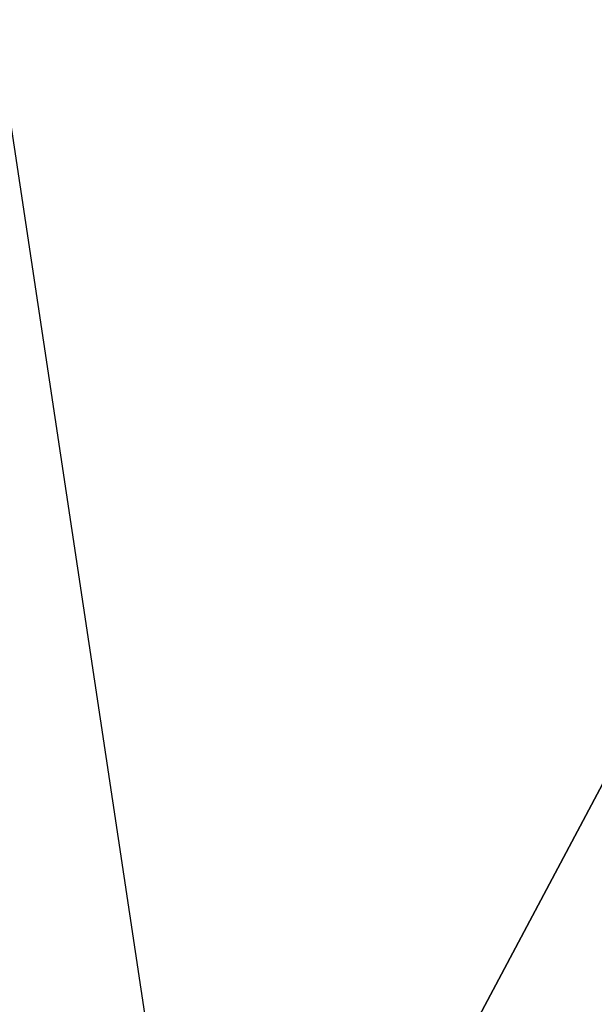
# Model space of a CAD drawing. Extents: x 22936 to 50368, y -4877 to 31080.
# Tile 555 of 601: x 44901 to 44967, y 7184 to 7296. Entities that reach past the tile are written whole.
import ezdxf

# ---------------------------------------------------------------- set-up
doc = ezdxf.new("R2010")
doc.units = 0
doc.layers.add('00_TRACE_RDC', color=241, linetype='CONTINUOUS')
doc.layers.add('08_AMENAGEMENTS_EXTERIEURS', color=253, linetype='CONTINUOUS')

# ---------------------------------------------------------------- blocks, each defined once
blk = doc.blocks.new('GROUPER_2')
at = {"layer": '00_TRACE_RDC'}
blk.add_line((15444.65, 11765.76), (15369.68, 12263.56), dxfattribs=at)
blk = doc.blocks.new('GROUPER_122')
at = {"layer": '08_AMENAGEMENTS_EXTERIEURS'}
mesh = blk.add_polyface(dxfattribs=at)
corners = [(4865.77, 2632.41), (4440.58, 2433.55), (4420.06, 2562.46), (4529.79, 1059.49), (4741, 1059.49), (5029.79, 1059.49), (4894.7, 2450.68), (5779.35, 2591.51), (6882.55, 501.38), (5029.79, 501.38), (5988.63, 801.38), (6907.61, 801.38), (7602.54, 0), (6819.83, 133.42), (7715.66, 663.64), (3404.37, 2268.59), (164, 668.17), (0, 1757.09), (2762.33, 1059.49)]
mesh.append_faces([[corners[k] for k in face] for face in [(0, 1, 2), (5, 8, 9), (8, 12, 13), (12, 11, 14), (15, 16, 17)]], dxfattribs={"vtx0": -1})
mesh.append_faces([[corners[k] for k in face] for face in [(3, 0, 4), (4, 0, 5), (10, 5, 7), (16, 15, 18), (18, 15, 3)]], dxfattribs={"vtx0": -1, "vtx1": -1})
mesh.append_faces([[corners[k] for k in face] for face in [(1, 0, 3), (8, 5, 10), (12, 8, 11)]], dxfattribs={"vtx0": -1, "vtx1": -1, "vtx2": -1})
mesh.append_faces([[corners[k] for k in face] for face in [(5, 0, 6), (5, 6, 7), (8, 10, 11), (3, 15, 1)]], dxfattribs={"vtx0": -1, "vtx2": -1})

msp = doc.modelspace()

# ---------------------------------------------------------------- block references
at = {"layer": '00_TRACE_RDC'}
msp.add_blockref('GROUPER_2', (29515.15, -4876.93), dxfattribs=at)
at = {"layer": '08_AMENAGEMENTS_EXTERIEURS', "color": 9}
msp.add_blockref('GROUPER_122', (41671.41, 5143.34), dxfattribs=at)

doc.saveas('drawing.dxf')
